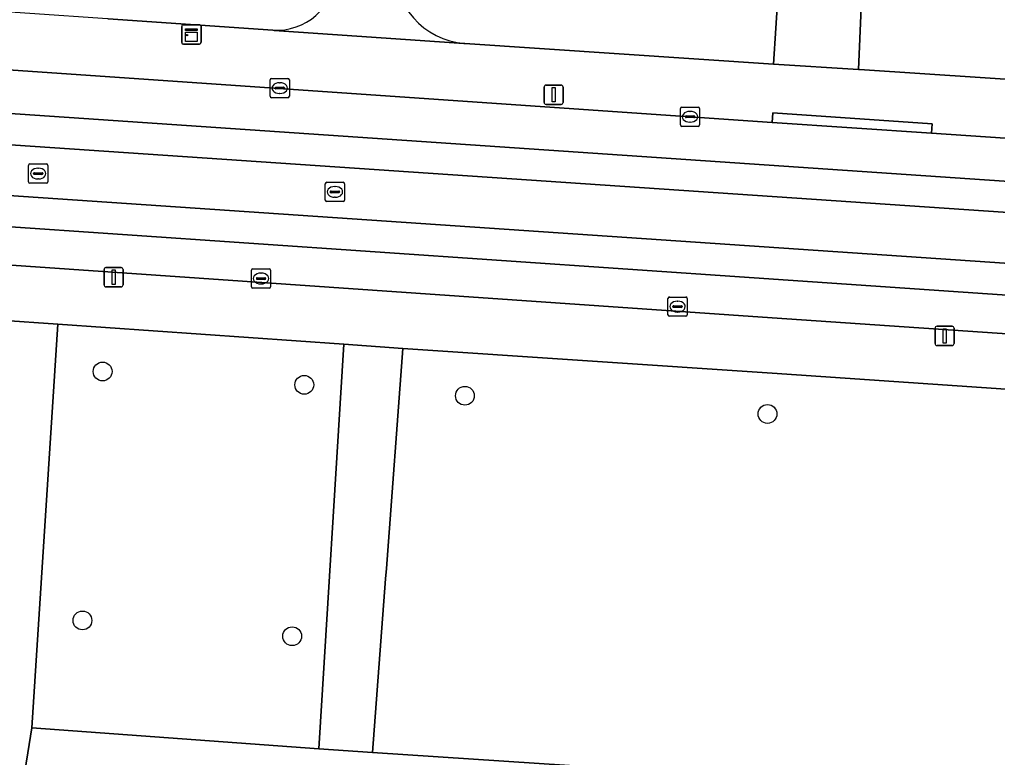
# Model space of a CAD drawing. Extents: x 161084 to 161928, y 385354 to 386522.
# Drawn here: x 161460.9 to 161511.7, y 386117.6 to 386156 of the extents above; entities that cross this region are included whole.
import ezdxf

# ---------------------------------------------------------------- set-up
doc = ezdxf.new("R2010")
doc.units = 0
for name, color, linetype in [('IMGEO_Boom', 7, 'Continuous'), ('IMGEO_Erf', 7, 'Continuous'), ('IMGEO_Groenvoorziening', 7, 'Continuous'), ('IMGEO_Kast', 7, 'Continuous'), ('IMGEO_Kolk', 7, 'Continuous'), ('IMGEO_Lichtmast', 7, 'Continuous'), ('IMGEO_Parkeervlak_gesloten', 7, 'Continuous'), ('IMGEO_Rijbaan_lokaal_gesloten', 7, 'Continuous'), ('IMGEO_Rioolput', 7, 'Continuous'), ('IMGEO_Voetpad_halfverhard', 7, 'Continuous'), ('IMGEO_Voetpad_open', 7, 'Continuous')]:
    doc.layers.add(name, color=color, linetype=linetype)

msp = doc.modelspace()

# ---------------------------------------------------------------- linework, layer by layer
at = {"layer": 'IMGEO_Boom'}
for centre in [(161465.178, 386137.689), (161475.664, 386136.997), (161484.015, 386136.428), (161499.75, 386135.482), (161464.128, 386124.75), (161475.033, 386123.93)]:
    msp.add_circle(centre, 0.489, dxfattribs=at)
at = {"layer": 'IMGEO_Erf'}
for points in [[(161484.012, 386154.739), (161500.06, 386153.666), (161500.308, 386157.418), (161500, 386157.442), (161499.312, 386157.495), (161499.798, 386163.797), (161500, 386163.781), (161503.448, 386163.515), (161505.352, 386190.577)], [(161504.626, 386156.588), (161504.48, 386153.383), (161504.531, 386153.38), (161524.139, 386152.081)]]:
    msp.add_lwpolyline(points, dxfattribs=at)
msp.add_arc((161484.285, 386158.634), 3.905, 176.0707, 265.9945, dxfattribs=at)
at = {"layer": 'IMGEO_Groenvoorziening'}
msp.add_lwpolyline([(161465.465, 386156.021), (161474.02, 386155.435)], dxfattribs=at)
for points in [[(161477.722, 386139.106), (161462.853, 386140.151), (161461.501, 386119.171), (161476.421, 386118.071)], [(161528.091, 386135.688), (161500, 386137.604), (161480.793, 386138.89), (161479.933, 386127.456), (161479.892, 386126.911), (161479.214, 386117.886), (161526.761, 386114.744), (161527.327, 386123.661), (161527.383, 386124.546)]]:
    msp.add_lwpolyline(points, close=True, dxfattribs=at)
msp.add_arc((161474.231, 386158.525), 3.097, 266.0894, 356.0584, dxfattribs=at)
at = {"layer": 'IMGEO_Kast'}
for p, q in [((161469.293, 386154.783), (161469.293, 386155.624)), ((161469.293, 386155.624), (161469.293, 386154.783)), ((161469.368, 386155.708), (161470.209, 386155.708)), ((161470.209, 386155.708), (161469.368, 386155.708)), ((161470.293, 386155.633), (161470.293, 386154.792)), ((161470.293, 386154.792), (161470.293, 386155.633)), ((161470.218, 386154.708), (161469.377, 386154.708)), ((161469.377, 386154.708), (161470.218, 386154.708))]:
    msp.add_line(p, q, dxfattribs=at)
for points in [[(161469.488, 386155.498), (161470.088, 386155.498), (161470.088, 386155.413), (161469.488, 386155.413), (161469.488, 386155.498)], [(161469.488, 386155.323), (161470.088, 386155.323), (161470.088, 386154.834), (161469.488, 386154.834), (161469.488, 386155.323)]]:
    msp.add_lwpolyline(points, dxfattribs=at)
msp.add_circle((161469.572, 386155.172), 0.0377, dxfattribs=at)
for centre, start, end in [((161469.371, 386155.63), 92.4484, 184.2845), ((161469.371, 386155.63), 92.4484, 184.2845), ((161470.215, 386155.63), 2.4484, 94.2845), ((161470.215, 386155.63), 2.4484, 94.2845), ((161469.371, 386154.786), 182.4484, 274.2845), ((161469.371, 386154.786), 182.4484, 274.2845), ((161470.215, 386154.786), 272.4484, 4.2845), ((161470.215, 386154.786), 272.4484, 4.2845)]:
    msp.add_arc(centre, 0.0779, start, end, dxfattribs=at)
at = {"layer": 'IMGEO_Kolk'}
for p, q in [((161473.888, 386151.993), (161473.888, 386152.845)), ((161473.963, 386152.919), (161474.815, 386152.919)), ((161474.376, 386152.699), (161474.401, 386152.699)), ((161474.889, 386152.845), (161474.889, 386151.993)), ((161474.147, 386152.413), (161474.147, 386152.425)), ((161474.585, 386152.376), (161474.187, 386152.376)), ((161474.19, 386152.462), (161474.588, 386152.462)), ((161474.399, 386152.139), (161474.374, 386152.139)), ((161474.631, 386152.425), (161474.631, 386152.413)), ((161474.815, 386151.919), (161473.963, 386151.919)), ((161495.221, 386150.502), (161495.221, 386151.354)), ((161495.296, 386151.428), (161496.148, 386151.428)), ((161495.523, 386150.971), (161495.921, 386150.971)), ((161495.709, 386151.208), (161495.734, 386151.208)), ((161496.222, 386151.354), (161496.222, 386150.502)), ((161495.48, 386150.922), (161495.48, 386150.934)), ((161495.918, 386150.885), (161495.52, 386150.885)), ((161495.732, 386150.648), (161495.707, 386150.648)), ((161495.964, 386150.934), (161495.964, 386150.922)), ((161496.148, 386150.428), (161495.296, 386150.428)), ((161472.913, 386142.096), (161472.913, 386142.948)), ((161472.988, 386143.022), (161473.84, 386143.022)), ((161473.914, 386142.948), (161473.914, 386142.096)), ((161473.172, 386142.516), (161473.172, 386142.528)), ((161473.61, 386142.479), (161473.212, 386142.479)), ((161473.215, 386142.565), (161473.613, 386142.565)), ((161473.401, 386142.802), (161473.426, 386142.802)), ((161473.656, 386142.528), (161473.656, 386142.516)), ((161473.84, 386142.022), (161472.988, 386142.022)), ((161473.424, 386142.242), (161473.399, 386142.242)), ((161494.571, 386140.635), (161494.571, 386141.487)), ((161494.646, 386141.561), (161495.498, 386141.561)), ((161495.059, 386141.341), (161495.084, 386141.341)), ((161495.572, 386141.487), (161495.572, 386140.635)), ((161494.83, 386141.055), (161494.83, 386141.067)), ((161495.268, 386141.018), (161494.87, 386141.018)), ((161494.873, 386141.104), (161495.271, 386141.104)), ((161495.314, 386141.067), (161495.314, 386141.055)), ((161495.498, 386140.561), (161494.646, 386140.561)), ((161495.082, 386140.781), (161495.057, 386140.781))]:
    msp.add_line(p, q, dxfattribs=at)
for points in [[(161473.888, 386151.993), (161473.888, 386152.845)], [(161473.963, 386152.919), (161474.815, 386152.919)], [(161474.889, 386152.845), (161474.889, 386151.993)], [(161474.815, 386151.919), (161473.963, 386151.919)], [(161495.221, 386150.502), (161495.221, 386151.354)], [(161495.296, 386151.428), (161496.148, 386151.428)], [(161496.222, 386151.354), (161496.222, 386150.502)], [(161496.148, 386150.428), (161495.296, 386150.428)], [(161472.913, 386142.096), (161472.913, 386142.948)], [(161472.988, 386143.022), (161473.84, 386143.022)], [(161473.914, 386142.948), (161473.914, 386142.096)], [(161473.84, 386142.022), (161472.988, 386142.022)], [(161494.571, 386140.635), (161494.571, 386141.487)], [(161494.646, 386141.561), (161495.498, 386141.561)], [(161495.572, 386141.487), (161495.572, 386140.635)], [(161495.498, 386140.561), (161494.646, 386140.561)]]:
    msp.add_lwpolyline(points, dxfattribs=at)
for centre, radius, start, end in [((161473.965, 386152.843), 0.0765, 91.552, 178.448), ((161473.965, 386152.843), 0.0765, 91.552, 178.448), ((161474.813, 386152.843), 0.0765, 1.552, 88.448), ((161474.813, 386152.843), 0.0765, 1.552, 88.448), ((161473.965, 386151.995), 0.0765, 181.552, 268.448), ((161473.965, 386151.995), 0.0765, 181.552, 268.448), ((161474.187, 386152.422), 0.0403, 85.8775, 175.7526), ((161474.184, 386152.412), 0.0366, 178.938, 274.7102), ((161474.588, 386152.419), 0.043, 264.8664, 352.4533), ((161474.592, 386152.424), 0.0386, 1.7309, 96.639), ((161474.813, 386151.995), 0.0765, 271.552, 358.448), ((161474.813, 386151.995), 0.0765, 271.552, 358.448), ((161495.298, 386151.352), 0.0765, 91.552, 178.448), ((161495.298, 386151.352), 0.0765, 91.552, 178.448), ((161495.52, 386150.931), 0.0403, 85.8775, 175.7526), ((161495.925, 386150.933), 0.0386, 1.7309, 96.639), ((161496.146, 386151.352), 0.0765, 1.552, 88.448), ((161496.146, 386151.352), 0.0765, 1.552, 88.448), ((161495.298, 386150.504), 0.0765, 181.552, 268.448), ((161495.298, 386150.504), 0.0765, 181.552, 268.448), ((161495.517, 386150.921), 0.0366, 178.938, 274.7102), ((161495.921, 386150.928), 0.043, 264.8664, 352.4533), ((161496.146, 386150.504), 0.0765, 271.552, 358.448), ((161496.146, 386150.504), 0.0765, 271.552, 358.448), ((161472.99, 386142.946), 0.0765, 91.552, 178.448), ((161472.99, 386142.946), 0.0765, 91.552, 178.448), ((161473.838, 386142.946), 0.0765, 1.552, 88.448), ((161473.838, 386142.946), 0.0765, 1.552, 88.448), ((161473.212, 386142.525), 0.0403, 85.8775, 175.7526), ((161473.209, 386142.515), 0.0366, 178.938, 274.7102), ((161473.613, 386142.522), 0.043, 264.8664, 352.4533), ((161473.617, 386142.527), 0.0386, 1.7309, 96.639), ((161472.99, 386142.098), 0.0765, 181.552, 268.448), ((161472.99, 386142.098), 0.0765, 181.552, 268.448), ((161473.838, 386142.098), 0.0765, 271.552, 358.448), ((161473.838, 386142.098), 0.0765, 271.552, 358.448), ((161494.648, 386141.485), 0.0765, 91.552, 178.448), ((161494.648, 386141.485), 0.0765, 91.552, 178.448), ((161495.496, 386141.485), 0.0765, 1.552, 88.448), ((161495.496, 386141.485), 0.0765, 1.552, 88.448), ((161494.87, 386141.064), 0.0403, 85.8775, 175.7526), ((161494.867, 386141.054), 0.0366, 178.938, 274.7102), ((161495.271, 386141.061), 0.043, 264.8664, 352.4533), ((161495.275, 386141.066), 0.0386, 1.7309, 96.639), ((161494.648, 386140.637), 0.0765, 181.552, 268.448), ((161494.648, 386140.637), 0.0765, 181.552, 268.448), ((161495.496, 386140.637), 0.0765, 271.552, 358.448), ((161495.496, 386140.637), 0.0765, 271.552, 358.448)]:
    msp.add_arc(centre, radius, start, end, dxfattribs=at)
for centre, major_axis, ratio, start_param, end_param in [((161474.375, 386152.419), (-0.387, 0.002), 0.722429, 4.712389, 7.853982), ((161474.4, 386152.419), (-0.39, 0.002), 0.717154, 1.570796, 4.712389), ((161495.708, 386150.928), (-0.387, 0.002), 0.722429, 4.712389, 7.853982), ((161495.733, 386150.928), (-0.39, 0.002), 0.717154, 1.570796, 4.712389), ((161473.4, 386142.522), (-0.387, 0.002), 0.722429, 4.712389, 7.853982), ((161473.425, 386142.522), (-0.39, 0.002), 0.717154, 1.570796, 4.712389), ((161495.058, 386141.061), (-0.387, 0.002), 0.722429, 4.712389, 7.853982), ((161495.083, 386141.061), (-0.39, 0.002), 0.717154, 1.570796, 4.712389)]:
    msp.add_ellipse(centre, major_axis=major_axis, ratio=ratio, start_param=start_param, end_param=end_param, dxfattribs=at)
at = {"layer": 'IMGEO_Lichtmast'}
for p, q in [((161488.234, 386152.574), (161489.024, 386152.574)), ((161489.024, 386152.574), (161488.234, 386152.574)), ((161488.134, 386151.674), (161488.134, 386152.474)), ((161488.134, 386152.474), (161488.134, 386151.674)), ((161489.124, 386152.474), (161489.124, 386151.674)), ((161489.124, 386151.674), (161489.124, 386152.474)), ((161489.024, 386151.574), (161488.234, 386151.574)), ((161488.234, 386151.574), (161489.024, 386151.574)), ((161465.252, 386142.19), (161465.252, 386142.99)), ((161465.252, 386142.99), (161465.252, 386142.19)), ((161465.352, 386143.09), (161466.142, 386143.09)), ((161466.142, 386143.09), (161465.352, 386143.09)), ((161466.242, 386142.99), (161466.242, 386142.19)), ((161466.242, 386142.19), (161466.242, 386142.99)), ((161466.142, 386142.09), (161465.352, 386142.09)), ((161465.352, 386142.09), (161466.142, 386142.09)), ((161508.465, 386139.14), (161508.465, 386139.94)), ((161508.465, 386139.94), (161508.465, 386139.14)), ((161508.565, 386140.04), (161509.355, 386140.04)), ((161509.355, 386140.04), (161508.565, 386140.04)), ((161509.455, 386139.94), (161509.455, 386139.14)), ((161509.455, 386139.14), (161509.455, 386139.94)), ((161509.355, 386139.04), (161508.565, 386139.04)), ((161508.565, 386139.04), (161509.355, 386139.04))]:
    msp.add_line(p, q, dxfattribs=at)
for points in [[(161488.554, 386152.449), (161488.704, 386152.449), (161488.704, 386151.699), (161488.554, 386151.699), (161488.554, 386152.449)], [(161465.672, 386142.965), (161465.822, 386142.965), (161465.822, 386142.215), (161465.672, 386142.215), (161465.672, 386142.965)], [(161508.885, 386139.915), (161509.035, 386139.915), (161509.035, 386139.165), (161508.885, 386139.165), (161508.885, 386139.915)]]:
    msp.add_lwpolyline(points, dxfattribs=at)
for centre, start, end in [((161488.234, 386152.474), 90, 180), ((161488.234, 386152.474), 90, 180), ((161489.024, 386152.474), 0, 90), ((161489.024, 386152.474), 360, 90), ((161488.234, 386151.674), 180, 270), ((161488.234, 386151.674), 180, 270), ((161489.024, 386151.674), 270, 0), ((161489.024, 386151.674), 270, 0), ((161465.352, 386142.99), 90, 180), ((161465.352, 386142.99), 90, 180), ((161466.142, 386142.99), 0, 90), ((161466.142, 386142.99), 360, 90), ((161465.352, 386142.19), 180, 270), ((161465.352, 386142.19), 180, 270), ((161466.142, 386142.19), 270, 0), ((161466.142, 386142.19), 270, 0), ((161508.565, 386139.94), 90, 180), ((161508.565, 386139.94), 90, 180), ((161509.355, 386139.94), 0, 90), ((161509.355, 386139.94), 360, 90), ((161508.565, 386139.14), 180, 270), ((161508.565, 386139.14), 180, 270), ((161509.355, 386139.14), 270, 0), ((161509.355, 386139.14), 270, 0)]:
    msp.add_arc(centre, 0.1, start, end, dxfattribs=at)
at = {"layer": 'IMGEO_Parkeervlak_gesloten'}
for points in [[(161592.31, 386144.306), (161590.06, 386144.465), (161575.153, 386145.519), (161565.478, 386146.204), (161508.273, 386150.078), (161500, 386150.631), (161440.9, 386154.703), (161440.784, 386152.425), (161471.067, 386150.375), (161574.934, 386143.3), (161591.226, 386142.092), (161592.192, 386142.108)], [(161499.055, 386142.55), (161453.055, 386145.717), (161440.39, 386146.628), (161440.379, 386144.594), (161500, 386140.47), (161591.537, 386134.233), (161591.633, 386136.244), (161538.988, 386139.817)]]:
    msp.add_lwpolyline(points, close=True, dxfattribs=at)
at = {"layer": 'IMGEO_Rijbaan_lokaal_gesloten'}
for points in [[(161603.283, 386142.656), (161601.83, 386143.178), (161600.336, 386143.568), (161598.814, 386143.823), (161598.037, 386143.9), (161595.793, 386144.059), (161592.31, 386144.306), (161592.192, 386142.108), (161592.128, 386140.504), (161512.001, 386145.975), (161440.701, 386150.808), (161423.467, 386154.058), (161423.418, 386155.907), (161415.356, 386156.463), (161416.153, 386152.775), (161420.784, 386152.422), (161421.852, 386152.362)], [(161421.685, 386149.852), (161420.575, 386149.861), (161416.389, 386150.182), (161411.463, 386146.498), (161418.5, 386146.029), (161423.113, 386145.82), (161424.221, 386147.55), (161440.388, 386148.183), (161539.121, 386141.483), (161594.421, 386137.75)], [(161594.421, 386137.75), (161539.121, 386141.483), (161440.388, 386148.183), (161424.221, 386147.55), (161423.113, 386145.82), (161440.39, 386146.628), (161453.055, 386145.717), (161499.055, 386142.55), (161538.988, 386139.817), (161591.633, 386136.244), (161594.888, 386135.95)]]:
    msp.add_lwpolyline(points, dxfattribs=at)
msp.add_lwpolyline([(161592.192, 386142.108), (161591.226, 386142.092), (161574.934, 386143.3), (161471.067, 386150.375), (161440.784, 386152.425), (161423.418, 386155.907), (161423.467, 386154.058), (161440.701, 386150.808), (161512.001, 386145.975), (161592.128, 386140.504)], close=True, dxfattribs=at)
at = {"layer": 'IMGEO_Rioolput'}
for p, q in [((161461.401, 386148.476), (161462.253, 386148.476)), ((161461.326, 386147.55), (161461.326, 386148.402)), ((161461.585, 386147.97), (161461.585, 386147.982)), ((161462.023, 386147.933), (161461.625, 386147.933)), ((161461.628, 386148.019), (161462.026, 386148.019)), ((161461.814, 386148.256), (161461.839, 386148.256)), ((161462.069, 386147.982), (161462.069, 386147.97)), ((161462.327, 386148.402), (161462.327, 386147.55)), ((161462.253, 386147.476), (161461.401, 386147.476)), ((161461.837, 386147.696), (161461.812, 386147.696)), ((161476.757, 386146.596), (161476.757, 386147.448)), ((161476.832, 386147.522), (161477.684, 386147.522)), ((161477.758, 386147.448), (161477.758, 386146.596)), ((161477.016, 386147.016), (161477.016, 386147.028)), ((161477.454, 386146.979), (161477.056, 386146.979)), ((161477.059, 386147.065), (161477.457, 386147.065)), ((161477.245, 386147.302), (161477.27, 386147.302)), ((161477.5, 386147.028), (161477.5, 386147.016)), ((161477.684, 386146.522), (161476.832, 386146.522)), ((161477.268, 386146.742), (161477.243, 386146.742))]:
    msp.add_line(p, q, dxfattribs=at)
for points in [[(161461.401, 386148.476), (161462.253, 386148.476)], [(161461.326, 386147.55), (161461.326, 386148.402)], [(161462.327, 386148.402), (161462.327, 386147.55)], [(161462.253, 386147.476), (161461.401, 386147.476)], [(161476.757, 386146.596), (161476.757, 386147.448)], [(161476.832, 386147.522), (161477.684, 386147.522)], [(161477.758, 386147.448), (161477.758, 386146.596)], [(161477.684, 386146.522), (161476.832, 386146.522)]]:
    msp.add_lwpolyline(points, dxfattribs=at)
for centre, radius, start, end in [((161461.403, 386148.4), 0.0765, 91.552, 178.448), ((161461.403, 386148.4), 0.0765, 91.552, 178.448), ((161462.251, 386148.4), 0.0765, 1.552, 88.448), ((161462.251, 386148.4), 0.0765, 1.552, 88.448), ((161461.625, 386147.979), 0.0403, 85.8775, 175.7526), ((161461.622, 386147.969), 0.0366, 178.938, 274.7102), ((161462.026, 386147.976), 0.043, 264.8664, 352.4533), ((161462.03, 386147.981), 0.0386, 1.7309, 96.639), ((161461.403, 386147.552), 0.0765, 181.552, 268.448), ((161461.403, 386147.552), 0.0765, 181.552, 268.448), ((161462.251, 386147.552), 0.0765, 271.552, 358.448), ((161462.251, 386147.552), 0.0765, 271.552, 358.448), ((161476.834, 386147.446), 0.0765, 91.552, 178.448), ((161476.834, 386147.446), 0.0765, 91.552, 178.448), ((161477.682, 386147.446), 0.0765, 1.552, 88.448), ((161477.682, 386147.446), 0.0765, 1.552, 88.448), ((161477.056, 386147.025), 0.0403, 85.8775, 175.7526), ((161477.053, 386147.015), 0.0366, 178.938, 274.7102), ((161477.457, 386147.022), 0.043, 264.8664, 352.4533), ((161477.461, 386147.027), 0.0386, 1.7309, 96.639), ((161476.834, 386146.598), 0.0765, 181.552, 268.448), ((161476.834, 386146.598), 0.0765, 181.552, 268.448), ((161477.682, 386146.598), 0.0765, 271.552, 358.448), ((161477.682, 386146.598), 0.0765, 271.552, 358.448)]:
    msp.add_arc(centre, radius, start, end, dxfattribs=at)
for centre, major_axis, ratio, start_param, end_param in [((161461.813, 386147.976), (-0.387, 0.002), 0.722429, 4.712389, 7.853982), ((161461.838, 386147.976), (-0.39, 0.002), 0.717154, 1.570796, 4.712389), ((161477.244, 386147.022), (-0.387, 0.002), 0.722429, 4.712389, 7.853982), ((161477.269, 386147.022), (-0.39, 0.002), 0.717154, 1.570796, 4.712389)]:
    msp.add_ellipse(centre, major_axis=major_axis, ratio=ratio, start_param=start_param, end_param=end_param, dxfattribs=at)
at = {"layer": 'IMGEO_Voetpad_halfverhard'}
for points in [[(161460.985, 386116.031), (161461.501, 386119.171), (161462.853, 386140.151), (161459.832, 386140.363), (161458.993, 386128.24), (161458.157, 386116.169), (161458.209, 386114.726), (161459.051, 386091.279), (161460.642, 386046.95), (161460.731, 386044.726), (161461.522, 386024.865), (161464.514, 386025.016), (161463.243, 386057.808), (161461.468, 386103.571)], [(161480.793, 386138.89), (161477.722, 386139.106), (161476.421, 386118.071), (161479.214, 386117.886), (161479.892, 386126.911), (161479.933, 386127.456)], [(161528.734, 386114.614), (161526.761, 386114.744), (161479.214, 386117.886), (161476.421, 386118.071), (161461.501, 386119.171), (161460.985, 386116.031), (161473.968, 386115.174), (161545.024, 386110.483), (161550.921, 386110.099), (161550.958, 386113.278)]]:
    msp.add_lwpolyline(points, close=True, dxfattribs=at)
at = {"layer": 'IMGEO_Voetpad_open'}
for points in [[(161504.531, 386153.38), (161504.48, 386153.383), (161500.06, 386153.666), (161484.012, 386154.739), (161483.962, 386154.736), (161474.092, 386155.421), (161474.02, 386155.435), (161465.465, 386156.021), (161465.436, 386156.019), (161457.339, 386156.567), (161436.992, 386157.955), (161435.562, 386158.053), (161415.984, 386159.388), (161411.347, 386158.477)], [(161500.308, 386157.418), (161500.06, 386153.666), (161504.48, 386153.383), (161504.626, 386156.588)], [(161474.02, 386155.435), (161474.092, 386155.421), (161483.962, 386154.736), (161484.012, 386154.739)], [(161440.9, 386154.703), (161500, 386150.631), (161500.033, 386151.129), (161508.305, 386150.555), (161508.273, 386150.078), (161565.478, 386146.204)], [(161524.139, 386152.081), (161504.531, 386153.38)], [(161596.554, 386133.882), (161591.537, 386134.233), (161500, 386140.47), (161440.379, 386144.594)], [(161459.832, 386140.363), (161462.853, 386140.151), (161477.722, 386139.106), (161480.793, 386138.89), (161500, 386137.604), (161528.091, 386135.688), (161530.138, 386135.542), (161550.119, 386134.142), (161552.518, 386133.98), (161588.948, 386131.502), (161595.833, 386131.034), (161595.923, 386131.027), (161596.552, 386130.948), (161597.172, 386130.812), (161597.778, 386130.621), (161602.78, 386130.651)]]:
    msp.add_lwpolyline(points, dxfattribs=at)
msp.add_lwpolyline([(161500, 386150.631), (161508.273, 386150.078), (161508.305, 386150.555), (161500.033, 386151.129)], close=True, dxfattribs=at)
for centre, radius, start, end in [((161484.285, 386158.634), 3.905, 176.0707, 265.9945), ((161474.231, 386158.525), 3.097, 266.0894, 356.0584)]:
    msp.add_arc(centre, radius, start, end, dxfattribs=at)

doc.saveas('drawing.dxf')
